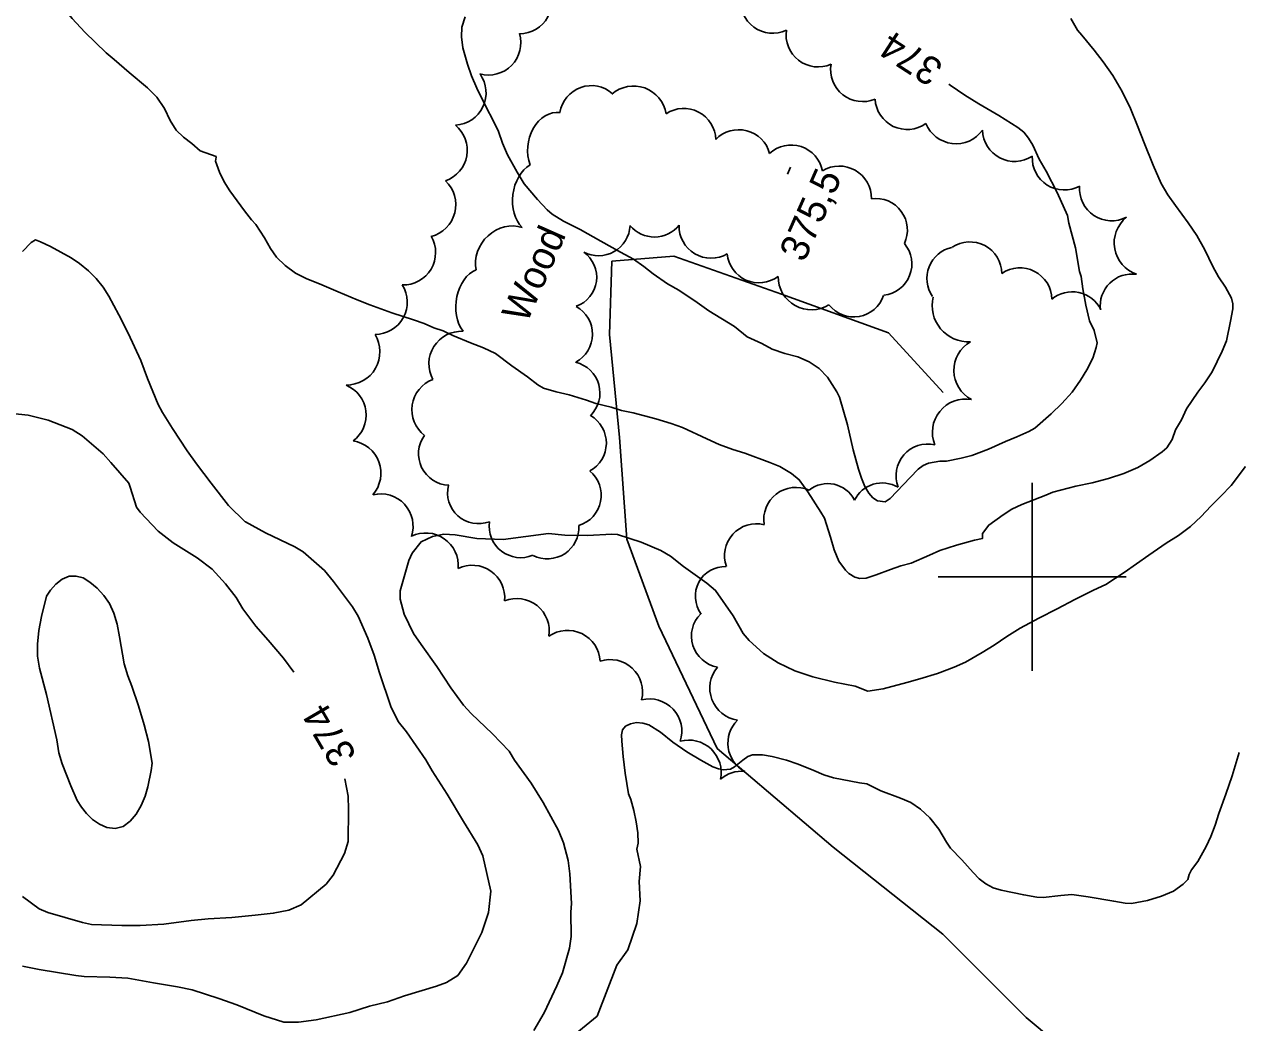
# Model space of a CAD drawing. Extents: x 287698 to 290158, y 5234163 to 5237182.
# Drawn here: x 289092.7 to 289221.9, y 5235552.5 to 5235658.8 of the extents above; entities that cross this region are included whole.
import ezdxf

# ---------------------------------------------------------------- set-up
doc = ezdxf.new("R2010")
doc.units = 0
for name, color, linetype in [('Niveau 1', 7, 'Continuous'), ('Niveau 2', 7, 'Continuous'), ('Niveau 22', 7, 'Continuous'), ('Niveau 3', 7, 'Continuous'), ('Niveau 44', 7, 'Continuous'), ('Niveau 61', 7, 'Continuous')]:
    doc.layers.add(name, color=color, linetype=linetype)

msp = doc.modelspace()

# ---------------------------------------------------------------- linework, layer by layer
at = {"layer": 'Niveau 1'}
for points in [[(289222.69, 5235611.76), (289221.17, 5235609.73), (289220.08, 5235608.58), (289219.02, 5235607.54), (289217.98, 5235606.44), (289216.84, 5235605.36), (289215.57, 5235604.41), (289214.27, 5235603.57), (289212.42, 5235602.3), (289209.78, 5235600.45), (289207.85, 5235599.2), (289206.54, 5235598.59)], [(289143.7, 5235603.96), (289140.92, 5235604.08), (289138.61, 5235604.47), (289137.41, 5235604.53), (289136.19, 5235604.3), (289134.98, 5235603.74), (289134.02, 5235602.51), (289133.68, 5235601.73), (289132.76, 5235598.51), (289132.74, 5235597.62), (289133.16, 5235596.02), (289134.18, 5235593.98), (289134.99, 5235592.81), (289136.65, 5235590.46), (289138.15, 5235588.19), (289139.5, 5235586.34), (289140.31, 5235585.46), (289142.59, 5235583.3), (289144.34, 5235581.45), (289144.93, 5235580.49), (289146.7, 5235578.04), (289147.98, 5235575.99), (289149.59, 5235573.01), (289150.13, 5235571.68), (289150.63, 5235569.81), (289150.82, 5235568.4), (289150.98, 5235565.24), (289150.91, 5235564.3), (289150.93, 5235561.71), (289150.78, 5235560.46), (289150.02, 5235557.83), (289149.43, 5235556.46), (289148.06, 5235553.59), (289146.97, 5235551.7)], [(289181.18, 5235588.36), (289178.96, 5235588.8), (289176.65, 5235589.35), (289174.76, 5235590.01), (289172.97, 5235590.83), (289171.43, 5235591.83), (289169.88, 5235593.24), (289169.26, 5235593.97), (289168.17, 5235595.84), (289166.31, 5235598.56), (289165.37, 5235599.33), (289162.9, 5235601.11), (289161.51, 5235602.21), (289160.48, 5235602.8), (289158.4, 5235603.71), (289155.87, 5235604.51), (289155.26, 5235604.55), (289152.68, 5235604.39), (289150.26, 5235604.45), (289148.52, 5235604.62), (289143.7, 5235603.96)], [(289206.54, 5235598.59), (289204.53, 5235597.59), (289202.68, 5235596.61), (289200.71, 5235595.61), (289198.71, 5235594.53), (289197.3, 5235593.66), (289195.96, 5235592.74), (289194.67, 5235591.94), (289192.9, 5235590.92), (289191.71, 5235590.39), (289189.92, 5235589.72), (289188.06, 5235589.13), (289186.65, 5235588.77), (289184.13, 5235588.07), (289182.5, 5235587.84), (289181.18, 5235588.36), (289181.18, 5235588.36)]]:
    msp.add_lwpolyline(points, dxfattribs=at)
at = {"layer": 'Niveau 2'}
for points in [[(289091.54, 5235667.16), (289092.81, 5235665.58), (289094.01, 5235664.2), (289095.69, 5235662.19), (289096.73, 5235660.77), (289097.84, 5235659.45), (289099.2, 5235658), (289101.45, 5235655.8), (289102.32, 5235655.08), (289103.91, 5235653.69), (289105.85, 5235652.05), (289106.84, 5235651.06), (289107.66, 5235649.85), (289108.29, 5235648.57), (289108.9, 5235647.55), (289109.69, 5235646.8), (289110.58, 5235646.14), (289111.45, 5235645.36), (289113.17, 5235644.75)], [(289168.31, 5235626.64), (289165.61, 5235628.31), (289164.34, 5235629.22), (289162.4, 5235630.51), (289161.21, 5235631.21), (289159.66, 5235632.24), (289158.69, 5235633.04), (289157.58, 5235633.82), (289156.2, 5235634.56), (289154.11, 5235635.73), (289151.9, 5235636.98), (289150.14, 5235637.86), (289148.93, 5235638.61), (289148.4, 5235639.08), (289147.36, 5235640.16), (289145.94, 5235641.84), (289145.2, 5235643.07), (289144.18, 5235644.94), (289143.65, 5235646.18), (289143.2, 5235647.4), (289142.62, 5235648.66), (289141.94, 5235649.94), (289140.91, 5235652.02), (289140.34, 5235653.33), (289139.93, 5235654.59), (289139.43, 5235656.31), (289139.27, 5235657.47), (289139.33, 5235658.53), (289139.65, 5235659.61)], [(289204.13, 5235659.45), (289204.81, 5235658.21), (289205.28, 5235657.67), (289206.61, 5235656.07), (289207.55, 5235654.84), (289208.57, 5235653.36), (289209.59, 5235651.65), (289210.46, 5235649.85), (289211.22, 5235648.02), (289211.92, 5235646.22), (289212.87, 5235643.83), (289213.73, 5235641.88), (289214.43, 5235640.67), (289215.25, 5235639.52), (289216.62, 5235637.68), (289217.51, 5235636.33), (289218.38, 5235634.81), (289219.24, 5235633.03), (289219.84, 5235631.93), (289220.57, 5235630.84), (289221.22, 5235629.65), (289221.37, 5235629.06), (289221.34, 5235628.54), (289221.11, 5235627.23), (289220.67, 5235625.12), (289220.21, 5235624.03), (289219.16, 5235621.82), (289218.38, 5235620.65), (289217.63, 5235619.65), (289216.44, 5235617.87), (289215.89, 5235616.71), (289215.25, 5235615.65), (289214.9, 5235614.62), (289214.35, 5235613.73)], [(289191.12, 5235652.45), (289191.28, 5235652.33), (289192.84, 5235651.28), (289194.33, 5235650.37), (289196.46, 5235649.12), (289198.48, 5235647.85), (289199.1, 5235647.33), (289199.63, 5235646.69), (289200.06, 5235645.97), (289200.76, 5235644.48), (289201.5, 5235643.17), (289202.68, 5235640.9), (289203.75, 5235638.46), (289203.92, 5235637.64), (289204.6, 5235635.02), (289205.05, 5235632.51), (289205.2, 5235631.97), (289205.4, 5235630.66), (289205.72, 5235628.93), (289206.12, 5235627.25), (289206.59, 5235626.22), (289206.91, 5235624.91), (289206.8, 5235624.42), (289206.45, 5235623.28), (289205.82, 5235622.05), (289205.16, 5235620.95), (289204.25, 5235619.66), (289203.15, 5235618.45), (289202.03, 5235617.36), (289200.27, 5235615.83), (289199.64, 5235615.47), (289198.38, 5235614.89), (289197.15, 5235614.41), (289195.36, 5235613.6), (289193.6, 5235612.91), (289192.44, 5235612.63), (289190.89, 5235612.32), (289190.16, 5235612.32)], [(289177.51, 5235606.89), (289176.13, 5235609.06), (289175.22, 5235610.34), (289174.4, 5235611.02), (289173.14, 5235611.75), (289172.07, 5235612.17), (289169.42, 5235613.16), (289168.14, 5235613.54), (289166.69, 5235614.08), (289165.37, 5235614.7), (289162.81, 5235615.89), (289161.6, 5235616.33), (289159.95, 5235616.82), (289157.54, 5235617.46), (289156.31, 5235617.72), (289155.21, 5235618.06), (289153.56, 5235618.47), (289152.59, 5235618.81), (289150.72, 5235619.38), (289149.35, 5235619.68), (289148.02, 5235620.08), (289147.41, 5235620.43), (289146.29, 5235621.3), (289144.65, 5235622.47), (289142.91, 5235623.76), (289141.61, 5235624.39), (289140.22, 5235624.91), (289138.35, 5235625.68), (289137.32, 5235626.18), (289136.34, 5235626.52), (289135.31, 5235626.96), (289134.17, 5235627.37), (289131.88, 5235628.12), (289129.52, 5235628.94), (289128.17, 5235629.48), (289126.16, 5235630.33), (289124.18, 5235631.21), (289122.83, 5235631.71), (289121.62, 5235632.33), (289120.51, 5235633.13), (289119.6, 5235634.02), (289118.95, 5235634.97), (289118.33, 5235636.08), (289117.38, 5235637.52), (289116.92, 5235637.99), (289116.19, 5235638.95), (289114.62, 5235641.08), (289114.02, 5235642.04), (289113.51, 5235643.08), (289113.11, 5235644.24), (289113.16, 5235644.67), (289113.17, 5235644.75)], [(289092.57, 5235634.65), (289093.5, 5235635.61), (289093.95, 5235635.87), (289094.49, 5235635.66), (289095.53, 5235635.15), (289097.75, 5235633.95), (289098.64, 5235633.34), (289099.57, 5235632.57), (289100.41, 5235631.75), (289101.13, 5235630.84), (289101.76, 5235629.88), (289102.83, 5235627.88), (289103.79, 5235625.93), (289105.15, 5235623.04), (289105.88, 5235621.13), (289107, 5235618.36), (289107.47, 5235617.5), (289108.52, 5235615.8), (289110.08, 5235613.42), (289111.09, 5235612.03), (289112.64, 5235609.98), (289114.47, 5235607.58), (289116.27, 5235605.86), (289116.27, 5235605.86)], [(289190.16, 5235612.32), (289188.97, 5235612.09), (289188.4, 5235611.84), (289187.87, 5235611.48), (289187.01, 5235610.58), (289184.91, 5235608.33), (289184.36, 5235608), (289183.54, 5235608.1), (289183.06, 5235608.42), (289182.61, 5235608.91), (289182.19, 5235609.63), (289181.83, 5235610.49), (289181.51, 5235611.48), (289180.95, 5235613.52), (289180.34, 5235616.2), (289179.5, 5235619.14), (289179.2, 5235619.69), (289178.22, 5235621.24), (289177.34, 5235622.17), (289176.29, 5235622.89), (289175.06, 5235623.41), (289173.67, 5235623.76), (289172.33, 5235624.25), (289171.23, 5235624.85), (289169.67, 5235625.56), (289168.31, 5235626.64), (289168.31, 5235626.64)], [(289091.09, 5235617.43), (289093.15, 5235617.22), (289095.29, 5235616.68), (289097.83, 5235615.7), (289098.92, 5235615), (289101.13, 5235613.1), (289101.95, 5235612.19), (289103.86, 5235609.99), (289104.03, 5235609.56), (289104.71, 5235607.41), (289105.07, 5235606.89), (289107.01, 5235604.88), (289108.61, 5235603.62), (289111.14, 5235602.01), (289112.73, 5235600.82), (289114.17, 5235599.27), (289115.31, 5235597.81), (289116.02, 5235596.61), (289117.38, 5235594.76), (289118.71, 5235593.25), (289120.35, 5235591.34), (289121.42, 5235589.85)], [(289214.35, 5235613.73), (289213.82, 5235613.3), (289212.53, 5235612.37), (289211.23, 5235611.64), (289209.77, 5235611.01), (289208.13, 5235610.48), (289206.38, 5235610.02), (289204.64, 5235609.66), (289202.19, 5235609), (289201.47, 5235608.7), (289198.9, 5235607.7), (289197.83, 5235607.2), (289196.93, 5235606.6), (289195.39, 5235605.52), (289194.72, 5235604.61), (289194.72, 5235604.1), (289194.72, 5235604.1)], [(289194.72, 5235604.1), (289193.87, 5235603.9), (289191.95, 5235603.37), (289190.16, 5235602.81), (289189.07, 5235602.3), (289187.11, 5235601.47), (289186.03, 5235601.19), (289184.93, 5235600.8), (289183.4, 5235600.2), (289182.35, 5235599.87), (289181.67, 5235599.82), (289181.12, 5235599.95), (289180.48, 5235600.34), (289180.13, 5235600.72), (289179.43, 5235601.66), (289178.93, 5235602.89), (289178.55, 5235604.24), (289177.91, 5235606.25), (289177.51, 5235606.89)], [(289116.27, 5235605.86), (289116.29, 5235605.84), (289118.43, 5235604.7), (289121.54, 5235603.21), (289122.43, 5235602.66), (289124.69, 5235600.68), (289125.66, 5235599.5), (289127.69, 5235596.8), (289128.28, 5235595.81), (289129.31, 5235593.48), (289129.99, 5235591.66), (289130.54, 5235589.8), (289131.74, 5235586.2), (289132.55, 5235584.59), (289133.41, 5235583.52), (289135.47, 5235580.53), (289136.14, 5235579.35), (289137.74, 5235576.87), (289139.5, 5235573.96), (289141, 5235571.49), (289141.53, 5235570.29), (289142.4, 5235566.54), (289142.16, 5235564.27), (289141.44, 5235562.14), (289139.8, 5235558.86), (289138.87, 5235557.58), (289137.68, 5235556.81), (289136.61, 5235556.42), (289133.2, 5235555.4), (289131.4, 5235554.77), (289129.47, 5235554.29), (289127.4, 5235553.62), (289123.8, 5235552.85), (289121.94, 5235552.61), (289120.38, 5235552.58), (289118.26, 5235553.28), (289115.38, 5235554.45), (289113.45, 5235555.12), (289110.61, 5235556.04), (289109.04, 5235556.36), (289106.51, 5235556.77), (289103.76, 5235557.28), (289101.86, 5235557.39), (289099.14, 5235557.46), (289098.24, 5235557.58), (289094.35, 5235558.2), (289092.56, 5235558.55)], [(289095.1, 5235587.48), (289094.36, 5235590.28), (289094.15, 5235591.55), (289094.15, 5235592.82), (289094.31, 5235594.29), (289094.58, 5235595.78), (289095.11, 5235597.93), (289095.54, 5235598.6), (289096.12, 5235599.22), (289096.8, 5235599.75), (289097.54, 5235600.08), (289098.26, 5235600.09), (289099, 5235599.88), (289099.73, 5235599.42), (289100.49, 5235598.8), (289101.2, 5235598.03), (289101.81, 5235597.15), (289102.27, 5235596.12), (289102.64, 5235594.96), (289102.88, 5235593.63), (289103.38, 5235590.74), (289103.76, 5235589.48), (289104.19, 5235588.36), (289104.9, 5235586.26), (289105.52, 5235584.23), (289105.96, 5235582.49), (289106.37, 5235580.15), (289106.24, 5235579.37), (289105.9, 5235577.65), (289105.61, 5235576.66), (289105.19, 5235575.67), (289104.65, 5235574.74), (289104.01, 5235573.98), (289103.26, 5235573.44), (289102.41, 5235573.22), (289101.54, 5235573.33), (289100.74, 5235573.68), (289100.02, 5235574.18), (289099.38, 5235574.8), (289098.84, 5235575.47), (289098.38, 5235576.19), (289097.69, 5235577.76), (289096.78, 5235580.09), (289096.44, 5235581.27), (289096.22, 5235582.66), (289095.1, 5235587.48)], [(289182.4, 5235577.95), (289181.62, 5235578.09), (289178.86, 5235578.61), (289177.85, 5235578.91), (289176.78, 5235579.39), (289175.11, 5235580.05), (289173.85, 5235580.47), (289172.32, 5235580.87), (289171.3, 5235581.05), (289170.24, 5235581.07), (289169.75, 5235580.86), (289169.22, 5235580.49), (289168.34, 5235579.78), (289167.9, 5235579.54), (289167.13, 5235579.45), (289166.61, 5235579.55), (289166.02, 5235579.78), (289164.76, 5235580.48), (289163.27, 5235581.38), (289161.77, 5235582.39), (289160.46, 5235583.46), (289159.22, 5235584.26), (289158.56, 5235584.44), (289157.9, 5235584.49), (289157.27, 5235584.37), (289156.73, 5235584.12), (289156.41, 5235583.72), (289156.32, 5235583.18), (289156.35, 5235582.52), (289156.49, 5235580.86), (289156.7, 5235579.12), (289157.04, 5235576.9), (289157.28, 5235576.31), (289157.63, 5235575.12), (289157.87, 5235573.91), (289158.03, 5235572.74), (289158.06, 5235571.64), (289157.95, 5235571.01), (289158.31, 5235569.17)], [(289222.04, 5235581.31), (289221.27, 5235578.82), (289220.61, 5235576.88), (289219.85, 5235574.8), (289219.48, 5235573.57), (289219.02, 5235572.35), (289218.51, 5235571.28), (289217.63, 5235569.69), (289216.96, 5235568.81), (289216.7, 5235568.3), (289216.58, 5235567.79), (289216.08, 5235567.27), (289215.03, 5235566.53), (289213.76, 5235566.02), (289212.27, 5235565.55), (289210.57, 5235565.24), (289209.9, 5235565.27), (289208.68, 5235565.47), (289205.96, 5235565.95), (289204.22, 5235566.19), (289203.06, 5235566.09), (289201.17, 5235565.87), (289200.5, 5235565.92), (289199.11, 5235566.15), (289196.71, 5235566.63), (289195.84, 5235566.9), (289195.06, 5235567.31), (289194.36, 5235567.87), (289193.73, 5235568.53), (289192.53, 5235569.89), (289191.33, 5235571.11), (289190.87, 5235571.75), (289190.07, 5235573.13), (289189.12, 5235574.34), (289188.12, 5235575.26), (289187.1, 5235575.98), (289185.99, 5235576.45), (289183.91, 5235577.23), (289182.4, 5235577.95), (289182.4, 5235577.95)], [(289126.87, 5235578.49), (289127.2, 5235576.65), (289127.27, 5235575.23), (289127.21, 5235571.83), (289126.81, 5235570.55), (289125.63, 5235568.23), (289124.89, 5235567.29), (289122.23, 5235565.09), (289120.89, 5235564.52), (289119.24, 5235564.19), (289117.33, 5235564), (289114.84, 5235563.73), (289112.31, 5235563.61), (289110.51, 5235563.42), (289107.6, 5235563.03), (289105.09, 5235562.88), (289103.14, 5235562.88), (289099.89, 5235563), (289098.93, 5235563.22), (289095.26, 5235564.27), (289094.34, 5235564.67), (289092.57, 5235565.98)], [(289158.31, 5235569.17), (289158.18, 5235567.57), (289158.28, 5235565.5), (289157.92, 5235563.1), (289156.98, 5235560.29), (289155.82, 5235558.67), (289153.73, 5235553.25), (289150.98, 5235551)]]:
    msp.add_lwpolyline(points, dxfattribs=at)
at = {"layer": 'Niveau 22'}
msp.add_lwpolyline([(289190.54, 5235619.63), (289184.72, 5235625.98), (289173.34, 5235630.1), (289161.87, 5235634.13), (289155.28, 5235633.59), (289155.03, 5235625.81), (289156.09, 5235614.85), (289156.88, 5235604.01), (289160.28, 5235594.76), (289166.49, 5235581.74), (289178.82, 5235571.23), (289190.5, 5235561.97), (289199.37, 5235553.08), (289208.64, 5235545.35), (289215.5, 5235539.05), (289220.73, 5235529.89), (289221.64, 5235520.28), (289219.05, 5235506.54), (289215.95, 5235490.99), (289214.21, 5235476.7)], dxfattribs=at)
at = {"layer": 'Niveau 3'}
msp.add_line((289173.98, 5235642.88), (289174.3, 5235643.61), dxfattribs=at)
at = {"layer": 'Niveau 44'}
for centre, radius, start, end in [((289157.58, 5235648.74), 3.51, 9.1937, 131.1951), ((289179.47, 5235640.29), 3.44, 359.3721, 121.2798), ((289208.47, 5235641.33), 3.43, 175.4344, 297.1854), ((289212.25, 5235635.54), 3.52, 128.8312, 250.9801), ((289193.25, 5235628.9), 3.89, 166.8362, 272.7036), ((289195.18, 5235621.98), 3.51, 119.8876, 241.9785)]:
    msp.add_arc(centre, radius, start, end, dxfattribs=at)
for centre, major_axis, ratio, start_param, end_param in [((289145.47, 5235661.22), (1.62, 2.99), 0.999859, 3.634713, 5.790065), ((289172.37, 5235661.26), (0.02, -3.39), 0.999514, 4.567645, 6.728645), ((289142.13, 5235656.87), (2.43, -2.47), 0.994188, 5.244086, 7.359541), ((289177.24, 5235657.71), (-2.09, -2.72), 0.999861, 5.221598, 7.347521), ((289181.98, 5235654.01), (-2.13, -2.68), 0.999322, 5.221262, 7.345099), ((289138.44, 5235651.53), (2.95, -1.79), 0.999599, 5.31666, 7.448308), ((289153.09, 5235648.93), (-3.18, -1.13), 0.996846, 3.638255, 5.786523), ((289186.7, 5235651.05), (-1.48, -3.09), 0.999911, 5.218132, 7.349671), ((289149.32, 5235645.66), (-0.5, -3.77), 0.786954, 3.160602, 5.315571), ((289162.93, 5235646.46), (1.57, 3.02), 0.999994, 5.218612, 7.347864), ((289136.44, 5235645.42), (3.35, -0.85), 0.999271, 5.293226, 7.416047), ((289191.9, 5235649.58), (-0.41, -3.45), 0.999864, 5.219301, 7.345182), ((289168.78, 5235644.21), (1.21, 3.17), 0.999675, 5.331717, 7.456958), ((289198.13, 5235647.64), (-1.56, -3.04), 0.99995, 5.216451, 7.34437), ((289174.36, 5235642.57), (1.04, 3.23), 0.99724, 5.217583, 7.339068), ((289203.42, 5235644.59), (-1.82, -2.88), 0.999994, 5.218201, 7.348255), ((289147.44, 5235640.36), (-0.48, -3.77), 0.716162, 3.633467, 5.791311), ((289135.17, 5235639.62), (3.39, -0.86), 0.998259, 5.215438, 7.342023), ((289183.37, 5235636.92), (-1.99, 2.71), 0.998399, 3.635815, 5.788963), ((289144.34, 5235633.69), (-2.34, -3), 0.903026, 3.45312, 5.608682), ((289153.85, 5235637.55), (2.8, 1.88), 0.998058, 3.637374, 5.644027), ((289159.8, 5235639.53), (3.35, -0.32), 0.996815, 3.932394, 5.704387), ((289165.86, 5235637.37), (-1.78, -2.96), 0.991779, 5.23208, 7.347296), ((289133.06, 5235634.53), (2.93, -1.85), 0.996135, 5.25007, 7.369968), ((289183.83, 5235633.31), (3.37, -0.09), 0.99779, 4.859817, 7.008454), ((289192.2, 5235631.76), (-0.92, -3.27), 0.99986, 3.632399, 5.590016), ((289193.37, 5235632.25), (-3.01, 1.59), 0.999937, 3.636517, 5.788261), ((289150.3, 5235631.9), (3.35, -0.29), 0.984446, 5.157084, 7.309226), ((289170.93, 5235634.69), (-1.37, -3.1), 0.999538, 5.216274, 7.344309), ((289141.36, 5235629.01), (-0.4, -3.79), 0.703877, 3.491681, 5.642443), ((289198.7, 5235629.5), (-3.02, 1.56), 0.999937, 3.635816, 5.788962), ((289176.51, 5235631.97), (-1.72, -3.1), 0.999666, 5.217335, 7.346717), ((289210.64, 5235628.84), (-2, -2.75), 0.999859, 3.636448, 5.46129), ((289130.05, 5235629.25), (2.9, -1.88), 0.999268, 5.295579, 7.417268), ((289181.01, 5235631.01), (2.52, -2.22), 0.991213, 4.527287, 6.684889), ((289204.26, 5235626.94), (-3.15, 1.29), 0.999937, 3.992262, 5.789419), ((289149.8, 5235625.83), (3.41, -0.01), 0.998371, 5.213156, 7.342124), ((289139.27, 5235622.68), (-2.94, 1.83), 0.999732, 5.219713, 7.343254), ((289127, 5235623.99), (3.11, -1.81), 0.992407, 5.236055, 7.346474), ((289150.59, 5235619.55), (3.3, 0.9), 0.990685, 5.231144, 7.343987), ((289137.49, 5235617.77), (-3.45, 0.56), 0.992375, 5.238562, 7.347975), ((289125.67, 5235617.22), (3.43, 0.49), 0.99245, 5.212766, 7.322944), ((289192.93, 5235615.38), (-2.77, 2.22), 0.997486, 5.216154, 7.341666), ((289151.31, 5235614.24), (3.38, -0.05), 0.999027, 5.222632, 7.345474), ((289127.2, 5235611.02), (3.33, 1.08), 0.99775, 5.260057, 7.384247), ((289138.07, 5235613.1), (-3.37, 0.01), 0.994246, 5.664368, 7.811014), ((289188.93, 5235610.74), (-2.88, 1.86), 0.988604, 5.070782, 7.21835), ((289150.78, 5235608.68), (3.36, -0.14), 0.997548, 5.051202, 7.206336), ((289141.15, 5235608.98), (-2.96, -1.6), 0.981094, 5.546277, 7.701498), ((289174.87, 5235606.11), (-3.2, 1.22), 0.997935, 4.655174, 6.810923), ((289178.23, 5235606.51), (0.31, 3.41), 0.952645, 5.306273, 7.022572), ((289184.14, 5235606.62), (-2.39, 2.45), 0.971177, 5.005489, 6.621931), ((289130.66, 5235605.37), (2.6, 2.3), 0.994919, 5.242718, 7.363064), ((289145.58, 5235605.39), (3.06, -1.39), 0.996657, 3.427897, 5.535011), ((289148.41, 5235605.27), (3.11, -1.28), 0.994984, 4.632199, 6.734362), ((289170.69, 5235602.24), (-2.99, 1.67), 0.995618, 4.981696, 7.132345), ((289135.48, 5235601.23), (2.37, 2.5), 0.999829, 5.372772, 7.502644), ((289140.42, 5235597.78), (1.97, 2.84), 0.998412, 5.218781, 7.341911), ((289167.54, 5235597.82), (-2.99, 1.65), 0.950715, 5.221075, 7.380975), ((289145.15, 5235594.23), (2.24, 2.65), 0.996452, 5.249913, 7.370413), ((289167.17, 5235593.69), (-3.36, 0.65), 0.984625, 5.694893, 7.851022), ((289150.57, 5235590.83), (1.5, 3.13), 0.999343, 5.215606, 7.342233), ((289155.1, 5235587.75), (3.03, 1.64), 0.999962, 5.543248, 7.674483), ((289169.16, 5235588.16), (-3.23, -1.23), 0.998764, 5.21934, 7.341782), ((289159.27, 5235583.56), (2.52, 2.36), 0.999978, 5.218757, 7.342799), ((289171.04, 5235582.29), (0.96, -3.29), 0.996997, 3.633199, 5.502285), ((289163.49, 5235579.2), (-2.39, 2.46), 0.994965, 3.725264, 5.786997), ((289169.09, 5235575.89), (-3.41, -0.33), 0.996549, 4.519852, 5.334056)]:
    msp.add_ellipse(centre, major_axis=major_axis, ratio=ratio, start_param=start_param, end_param=end_param, dxfattribs=at)
at = {"layer": 'Niveau 61'}
for points in [[(289200, 5235610), (289200, 5235600), (289200, 5235590)], [(289190, 5235600), (289200, 5235600), (289210, 5235600)]]:
    msp.add_lwpolyline(points, dxfattribs=at)

# ---------------------------------------------------------------- texts
at = {"layer": 'Niveau 2'}
for rotation, p in [(147.0239, (289190.72, 5235654.59)), (120.2654, (289128.19, 5235580.99))]:
    msp.add_text('374', height=3, rotation=rotation, dxfattribs=at).set_placement(p)
at = {"layer": 'Niveau 3'}
msp.add_text('375,5', height=3, rotation=66.1217, dxfattribs=at).set_placement((289175.74, 5235633.38))
at = {"layer": 'Niveau 44'}
msp.add_text('Wood', height=3, rotation=66.1217, dxfattribs=at).set_placement((289146.21, 5235626.87))

doc.saveas('drawing.dxf')
